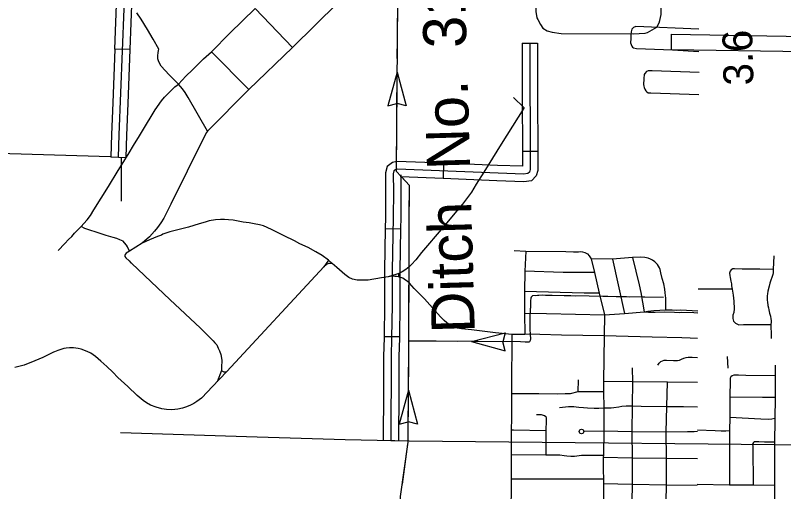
# Model space of a CAD drawing. Extents: x 1366406 to 1373462, y 376856 to 381998.
# Drawn here: x 1369209.2 to 1369331.1, y 380023.3 to 380098.9 of the extents above; entities that cross this region are included whole.
import ezdxf

# ---------------------------------------------------------------- set-up
doc = ezdxf.new("R2010")
doc.units = 0
for name, color, linetype in [('31', 7, 'Continuous'), ('33', 7, 'Continuous'), ('34', 7, 'Continuous'), ('35', 7, 'Continuous'), ('43', 7, 'Continuous'), ('45', 7, 'Continuous'), ('46', 7, 'Continuous'), ('48', 7, 'Continuous'), ('6', 7, 'Continuous')]:
    doc.layers.add(name, color=color, linetype=linetype)

msp = doc.modelspace()

# ---------------------------------------------------------------- linework, layer by layer
at = {"layer": '31'}
for p, q in [((1369227.44, 380093.44), (1369225.01, 380093.53)), ((1369224.37, 380076.43), (1369226.8, 380076.35))]:
    msp.add_line(p, q, dxfattribs=at)
for points in [[(1369225.58, 380076.39), (1369225.7, 380079.91), (1369227, 380113.29), (1369227.33, 380126.21), (1369227.61, 380136.4), (1369227.99, 380150.84), (1369228.2, 380162.68), (1369228.2, 380205.51), (1369228.18, 380211.91)], [(1369225.01, 380093.53), (1369225.35, 380102.08)], [(1369227.44, 380093.44), (1369227.78, 380101.99)], [(1369225.01, 380093.53), (1369224.68, 380084.99)], [(1369227.11, 380084.89), (1369227.44, 380093.44)], [(1369224.68, 380084.99), (1369224.48, 380079.95), (1369224.37, 380076.43)], [(1369226.8, 380076.35), (1369226.91, 380079.86), (1369227.11, 380084.89)]]:
    msp.add_lwpolyline(points, dxfattribs=at)
at = {"layer": '33'}
for points in [[(1369260.4, 380100.87), (1369253.17, 380093.77), (1369246.28, 380087.11), (1369239.72, 380080.51), (1369239.55, 380080.27), (1369238.08, 380077.39), (1369236.49, 380074.14), (1369234.98, 380071.14), (1369234.38, 380069.93), (1369233.89, 380068.94), (1369233.32, 380067.77), (1369232.77, 380066.72), (1369232.29, 380065.94), (1369231.78, 380065.21), (1369231.31, 380064.64), (1369230.5, 380063.76), (1369229.35, 380062.72)], [(1369216.05, 380061.56), (1369217.08, 380062.68), (1369217.69, 380063.32), (1369218.17, 380063.81), (1369218.63, 380064.32), (1369219.66, 380065.39), (1369220.08, 380065.87), (1369220.61, 380066.43), (1369221.13, 380067.14), (1369221.7, 380068.01), (1369224.01, 380071.71), (1369225.54, 380074.24), (1369226.18, 380075.26), (1369227.27, 380077.06), (1369227.99, 380078.22), (1369228.92, 380079.79), (1369230.02, 380081.6), (1369230.79, 380082.81), (1369231.42, 380083.89), (1369232.41, 380085.32), (1369232.89, 380085.9), (1369233.55, 380086.58), (1369234.55, 380087.54), (1369234.91, 380087.8), (1369235.12, 380087.94), (1369236.29, 380089.21), (1369237.33, 380090.25), (1369237.71, 380090.62), (1369239.06, 380091.96), (1369240.36, 380093.11), (1369243.27, 380096.05), (1369247.25, 380099.95)], [(1369247.25, 380099.95), (1369253.17, 380093.77)], [(1369239.72, 380080.51), (1369236.62, 380085.85), (1369236.14, 380086.65), (1369235.74, 380087.2), (1369235.12, 380087.94), (1369233.64, 380089.42), (1369232.37, 380090.81), (1369232.09, 380091.28), (1369231.93, 380091.67), (1369231.83, 380091.96), (1369231.81, 380092.23), (1369231.81, 380092.53), (1369231.86, 380092.94), (1369231.93, 380093.28), (1369231.99, 380093.52), (1369231.08, 380095.1), (1369230.17, 380096.63), (1369229.19, 380098.25), (1369228.49, 380099.3)], [(1369317.65, 380096.7), (1369307.65, 380097.12), (1369307.25, 380096.95), (1369306.98, 380096.68), (1369306.87, 380096.25), (1369306.85, 380095.85), (1369306.82, 380094.97), (1369306.81, 380094.72), (1369306.8, 380094.52), (1369306.98, 380093.98), (1369307.13, 380093.82)], [(1369307.13, 380093.82), (1369307.24, 380093.71), (1369307.76, 380093.64)], [(1369307.76, 380093.64), (1369313.46, 380093.4), (1369317.63, 380093.13)], [(1369240.36, 380093.11), (1369246.28, 380087.11)], [(1369317.68, 380089.79), (1369310.25, 380090.06), (1369309.6, 380090.06), (1369309.34, 380089.97), (1369309.05, 380089.67), (1369308.96, 380089.47), (1369308.96, 380089.32), (1369308.91, 380089.02), (1369308.88, 380088.47), (1369308.85, 380088.2), (1369308.86, 380087.93), (1369308.88, 380087.65), (1369308.94, 380087.43), (1369309.08, 380087.15), (1369309.21, 380086.92), (1369309.31, 380086.78), (1369309.6, 380086.6), (1369310, 380086.57), (1369317.65, 380086.32)], [(1369288.21, 380085.82), (1369289.86, 380084.26), (1369289.85, 380084.15), (1369286.3, 380078.46), (1369283.51, 380073.99), (1369282.31, 380072.07), (1369281.56, 380070.85), (1369280.14, 380068.91), (1369279.27, 380067.88), (1369277.09, 380065.29), (1369273.66, 380061.26), (1369272.73, 380060.08), (1369272.05, 380059.33), (1369271.67, 380059), (1369271.14, 380058.57), (1369270.59, 380058.21), (1369270.04, 380057.93), (1369269.56, 380057.75), (1369268.35, 380057.42)], [(1369287.98, 380048.27), (1369285.39, 380048.5), (1369281.58, 380048.96), (1369279.97, 380049.14), (1369279.35, 380049.23), (1369278.85, 380049.41), (1369278.25, 380049.69), (1369277.65, 380050.09), (1369277.24, 380050.45), (1369276.68, 380051.04), (1369275.8, 380052), (1369274.11, 380053.89), (1369272.48, 380055.53), (1369271.72, 380056.37), (1369271.36, 380056.72), (1369271.1, 380056.89), (1369270.67, 380057.16), (1369270.16, 380057.35), (1369269.98, 380057.4), (1369269.67, 380057.45), (1369269.43, 380057.47), (1369268.99, 380057.48), (1369268.35, 380057.42), (1369267.31, 380057.23), (1369265.18, 380056.89), (1369263.42, 380056.86), (1369262.69, 380057.03), (1369262.14, 380057.27), (1369261.51, 380057.74), (1369260.2, 380058.87), (1369259.49, 380059.49), (1369259.44, 380059.55), (1369258.89, 380060.03), (1369257.9, 380060.76), (1369256.91, 380061.38), (1369255.66, 380062.03), (1369254.33, 380062.64), (1369253.48, 380063.08), (1369251.84, 380063.92), (1369250.89, 380064.38), (1369249.95, 380064.85), (1369249.17, 380065.22), (1369248.58, 380065.46), (1369247.97, 380065.64), (1369247.12, 380065.82), (1369246.31, 380065.97), (1369245.39, 380066.09), (1369243.76, 380066.37), (1369243.03, 380066.43), (1369242.43, 380066.48), (1369241.78, 380066.49), (1369241, 380066.46), (1369239.96, 380066.26), (1369239.34, 380066.09), (1369238.39, 380065.79), (1369236.7, 380065.3), (1369233.76, 380064.53), (1369232.65, 380064.15), (1369232.41, 380064.03), (1369231.78, 380063.8), (1369230.5, 380063.25), (1369229.35, 380062.72), (1369227.35, 380061.49), (1369226.79, 380061.16), (1369226.63, 380060.95), (1369226.59, 380060.81), (1369226.61, 380060.62), (1369226.76, 380060.4), (1369227.26, 380059.92), (1369227.57, 380059.6), (1369227.63, 380059.57), (1369231.76, 380055.64), (1369233.71, 380053.8), (1369238.61, 380049.23), (1369240.62, 380047.26), (1369240.88, 380046.94), (1369241.17, 380046.61), (1369241.42, 380046.09), (1369241.62, 380045.66), (1369241.82, 380045.08), (1369241.85, 380044.79), (1369241.96, 380044.12), (1369241.95, 380043.04), (1369241.91, 380042.56), (1369241.22, 380040.73)], [(1369227.35, 380061.49), (1369227, 380062.13), (1369226.84, 380062.42), (1369226.56, 380062.77), (1369226.31, 380063.03), (1369225.81, 380063.29), (1369225.33, 380063.46), (1369224.77, 380063.62), (1369223.62, 380063.97), (1369222.04, 380064.47), (1369221.03, 380064.79), (1369220.28, 380065.05), (1369219.66, 380065.39)], [(1369288.33, 380061.59), (1369290.18, 380061.47), (1369296.55, 380061.4), (1369297.73, 380061.37), (1369298.16, 380061.36), (1369298.44, 380061.36), (1369298.56, 380061.38), (1369298.87, 380061.39), (1369299.18, 380061.34), (1369299.55, 380061.26), (1369299.97, 380061.04), (1369300.22, 380060.75), (1369300.55, 380060.25), (1369301.1, 380058.07), (1369301.83, 380054.81), (1369302.68, 380051.38), (1369302.63, 380048.05), (1369302.52, 380040.79), (1369302.52, 380039.14), (1369302.58, 380036.6), (1369302.57, 380032.91), (1369302.49, 380029.12), (1369302.48, 380028.72), (1369302.55, 380017.97)], [(1369290.18, 380061.47), (1369290.03, 380058.32), (1369289.97, 380055.05), (1369289.98, 380051.63), (1369290.04, 380048.27)], [(1369312.37, 380052.17), (1369312.37, 380053.99), (1369312.3, 380054.87), (1369312.21, 380055.43), (1369312.06, 380056.31), (1369311.82, 380057.15), (1369311.61, 380058.01), (1369311.47, 380058.56), (1369311.37, 380058.84), (1369311.06, 380059.35), (1369310.64, 380059.75), (1369310.29, 380060.03), (1369309.98, 380060.21), (1369309.61, 380060.37), (1369309.05, 380060.48), (1369308.34, 380060.52), (1369307.12, 380060.44), (1369303.92, 380060.21), (1369300.55, 380060.25)], [(1369307.12, 380060.44), (1369308.14, 380056.12), (1369308.41, 380054.89), (1369308.96, 380051.84)], [(1369329.5, 380060.74), (1369329.44, 380058.57), (1369329.4, 380058.03), (1369329.36, 380057.77), (1369328.9, 380056.38), (1369328.77, 380055.9), (1369328.58, 380055.13), (1369328.52, 380054.69), (1369328.47, 380054.4), (1369328.47, 380054.21), (1369328.46, 380053.9), (1369328.47, 380053.63), (1369328.52, 380053.42), (1369328.57, 380052.86), (1369328.66, 380052.47), (1369328.72, 380052.15), (1369328.85, 380051.65), (1369328.98, 380051.17), (1369329.07, 380050.75), (1369329.09, 380050.45), (1369329.09, 380050.18), (1369329.06, 380049.84), (1369329.06, 380049.23), (1369329.08, 380048.62), (1369329.09, 380047.6)], [(1369259.49, 380059.49), (1369259.15, 380059.53), (1369258.91, 380059.49), (1369258.58, 380059.34), (1369258.14, 380058.98), (1369242.79, 380042.35), (1369240.43, 380039.94), (1369239.73, 380039.16), (1369238.76, 380038.16), (1369238.04, 380037.61), (1369237.56, 380037.3), (1369237.01, 380037.04), (1369236.39, 380036.76), (1369235.73, 380036.58), (1369235.02, 380036.38), (1369234.04, 380036.3), (1369233.22, 380036.37), (1369232.44, 380036.46), (1369231.55, 380036.71), (1369230.66, 380037.05), (1369230.04, 380037.39), (1369229.53, 380037.77), (1369228.58, 380038.57), (1369227.06, 380040), (1369225.51, 380041.42), (1369224.69, 380042.28), (1369223.75, 380043.16), (1369222.81, 380044.01), (1369221.95, 380044.78), (1369221.18, 380045.28), (1369220.61, 380045.55), (1369219.65, 380045.92), (1369219.19, 380046.05), (1369218.45, 380046.13), (1369217.82, 380046.11), (1369217.29, 380046.07), (1369216.92, 380046), (1369216.6, 380045.94), (1369215.98, 380045.7), (1369215.43, 380045.48), (1369215.3, 380045.42)], [(1369258.89, 380060.03), (1369258.14, 380058.98)], [(1369303.92, 380060.21), (1369305.86, 380051.57)], [(1369270.04, 380057.93), (1369270.01, 380057.79), (1369270, 380057.73), (1369270, 380057.69), (1369270, 380057.64), (1369270.01, 380057.59), (1369270.02, 380057.55), (1369270.04, 380057.5), (1369270.06, 380057.47), (1369270.16, 380057.35)], [(1369301.1, 380058.07), (1369296.1, 380058.09), (1369290.03, 380058.32)], [(1369329.44, 380058.57), (1369327.32, 380058.59), (1369325.18, 380058.61), (1369324.5, 380058.62), (1369323.29, 380058.66), (1369323.07, 380058.66), (1369323.07, 380058.64), (1369323.01, 380058.65), (1369322.73, 380058.49), (1369322.59, 380058.27), (1369322.51, 380057.98), (1369322.53, 380057.58), (1369322.58, 380057.27), (1369322.7, 380056.7), (1369322.79, 380056.26), (1369322.83, 380055.97), (1369322.9, 380055.42), (1369323.06, 380054.5), (1369323.2, 380053.53), (1369323.24, 380052.31), (1369323.16, 380051.75), (1369323.03, 380051.29), (1369323.02, 380051.08), (1369323.03, 380050.77), (1369323.06, 380050.55), (1369323.13, 380050.37), (1369323.44, 380050.03), (1369323.78, 380049.86), (1369323.97, 380049.79), (1369324.73, 380049.81), (1369325.5, 380049.83), (1369329.06, 380049.84)], [(1369301.83, 380054.81), (1369299.46, 380054.78), (1369289.97, 380055.05)], [(1369322.9, 380055.42), (1369317.5, 380055.42)], [(1369289.98, 380051.63), (1369293.49, 380051.57), (1369302.68, 380051.38), (1369305.86, 380051.57), (1369308.96, 380051.84)], [(1369308.96, 380051.84), (1369309.56, 380051.96), (1369310.51, 380052.05), (1369312.37, 380052.17), (1369313.4, 380052.15), (1369314.12, 380052.13), (1369314.75, 380052.15), (1369317.48, 380052.02)], [(1369308.96, 380051.84), (1369309.65, 380051.79), (1369310.72, 380051.78), (1369312.24, 380051.82), (1369313.75, 380051.81), (1369314.52, 380051.76), (1369314.92, 380051.79), (1369316.83, 380051.72), (1369317.48, 380051.7)], [(1369287.98, 380048.27), (1369287.91, 380039.66)], [(1369317.44, 380047.59), (1369316.26, 380047.68), (1369314.93, 380047.71), (1369310.23, 380047.83), (1369302.63, 380048.05), (1369295.83, 380048.12), (1369292.4, 380048.23), (1369290.74, 380048.29), (1369290.04, 380048.27), (1369287.98, 380048.27)], [(1369215.3, 380045.42), (1369213.58, 380044.62), (1369212.32, 380044.06), (1369210.63, 380043.37), (1369209.77, 380043.15), (1369209.18, 380043.03)], [(1369311.1, 380043.38), (1369311.36, 380043.71), (1369311.62, 380043.94), (1369311.88, 380044.09), (1369312.15, 380044.15), (1369312.52, 380044.15), (1369313.62, 380044.1), (1369313.98, 380044.11), (1369314.23, 380044.14), (1369314.56, 380044.19), (1369314.9, 380044.33), (1369315.25, 380044.48), (1369315.64, 380044.62), (1369315.96, 380044.65), (1369316.58, 380044.64), (1369317.44, 380044.59)], [(1369322.11, 380044.78), (1369322.23, 380042.92)], [(1369329.73, 380043.36), (1369329.71, 380038.33), (1369329.65, 380031.14), (1369329.64, 380024.27), (1369329.64, 380017.43), (1369329.61, 380015.62), (1369329.59, 380015.03), (1369329.54, 380014.76), (1369329.44, 380014.38), (1369329.32, 380014.03), (1369329.16, 380013.67), (1369328.92, 380013.28), (1369328.33, 380012.51), (1369327.72, 380011.78), (1369327.28, 380011.18), (1369326.93, 380010.49), (1369326.79, 380009.87), (1369326.76, 380009.37), (1369326.78, 380008.56), (1369327.12, 380005.88), (1369327.25, 380005.24), (1369327.36, 380004.84), (1369327.48, 380003.95)], [(1369241.91, 380042.56), (1369241.99, 380042.47), (1369242.08, 380042.41), (1369242.3, 380042.34), (1369242.5, 380042.31), (1369242.79, 380042.35)], [(1369307.08, 380042.98), (1369307.11, 380040.76), (1369307.06, 380036.92), (1369307.02, 380032.82), (1369307.05, 380028.65), (1369307.06, 380024.43), (1369306.98, 380021.76)], [(1369298.47, 380041.03), (1369298.44, 380039.14)], [(1369329.73, 380041.68), (1369325.06, 380041.75), (1369323.89, 380041.78), (1369323.19, 380041.79), (1369322.91, 380041.71), (1369322.69, 380041.53), (1369322.62, 380041.32), (1369322.62, 380040.95), (1369322.56, 380038.38), (1369322.56, 380035.13), (1369322.5, 380032.97), (1369322.49, 380024.36)], [(1369287.91, 380039.66), (1369287.91, 380038.81), (1369287.87, 380029.19), (1369287.85, 380025.36)], [(1369317.44, 380040.65), (1369312.64, 380040.71), (1369307.11, 380040.76), (1369302.52, 380040.79)], [(1369312.52, 380017.89), (1369312.46, 380021.75), (1369312.48, 380024.35), (1369312.5, 380028.56), (1369312.44, 380032.76), (1369312.54, 380036.8), (1369312.64, 380040.71)], [(1369302.52, 380039.14), (1369298.44, 380039.14), (1369297.22, 380038.85), (1369296.84, 380038.81), (1369296.42, 380038.83), (1369295.2, 380038.8), (1369292.24, 380038.82), (1369287.91, 380038.81)], [(1369322.56, 380038.38), (1369327.71, 380038.28), (1369329.71, 380038.33)], [(1369295.55, 380036.69), (1369296.97, 380036.84), (1369297.78, 380036.84), (1369298.17, 380036.77), (1369298.6, 380036.7), (1369299.31, 380036.67), (1369299.95, 380036.59), (1369301.03, 380036.56), (1369301.78, 380036.55), (1369302.58, 380036.6), (1369303.14, 380036.62), (1369303.71, 380036.62), (1369304.15, 380036.64), (1369304.92, 380036.77), (1369305.42, 380036.87), (1369306.12, 380036.93), (1369307.06, 380036.92), (1369308.5, 380036.87), (1369312.54, 380036.8), (1369315.19, 380036.82), (1369317.43, 380036.78)], [(1369291.88, 380035.57), (1369292.28, 380035.57), (1369292.64, 380035.54), (1369292.95, 380035.47), (1369293.16, 380035.37), (1369293.34, 380035.24), (1369293.41, 380035.02), (1369293.4, 380034.66), (1369293.38, 380032.97), (1369293.34, 380029.15)], [(1369322.56, 380035.13), (1369327.46, 380034.86), (1369328.66, 380034.81), (1369329.19, 380034.84), (1369329.68, 380034.95)], [(1369288.23, 380033.08), (1369287.94, 380033.09)], [(1369293.38, 380032.97), (1369288.23, 380033.08)], [(1369317.41, 380032.84), (1369316.91, 380032.81), (1369315.85, 380032.78), (1369312.44, 380032.76), (1369307.02, 380032.82), (1369302.57, 380032.91), (1369299.38, 380032.86)], [(1369322.5, 380032.97), (1369321.89, 380032.89), (1369321.19, 380032.89), (1369320.24, 380032.94), (1369317.42, 380033.06)], [(1369329.65, 380031.14), (1369328.04, 380031.19), (1369327.12, 380031.22), (1369326.57, 380031.24), (1369326.42, 380031.2), (1369326.28, 380031.11), (1369326.16, 380030.83), (1369326.18, 380030.46), (1369326.25, 380024.33)], [(1369287.87, 380029.19), (1369293.34, 380029.15), (1369295.25, 380029.16), (1369295.59, 380029.14), (1369296.25, 380029.05), (1369296.68, 380028.98), (1369297.32, 380028.95), (1369297.9, 380028.96), (1369298.29, 380029), (1369299.01, 380029.08), (1369299.75, 380029.12), (1369302.49, 380029.12)], [(1369317.39, 380028.5), (1369312.5, 380028.56), (1369307.05, 380028.65), (1369302.48, 380028.72)], [(1369287.85, 380025.36), (1369287.8, 380019.15), (1369287.79, 380018.05), (1369287.7, 380009.57), (1369287.72, 380003.8)], [(1369287.85, 380025.36), (1369302.49, 380025.36)], [(1369317.35, 380024.29), (1369312.48, 380024.35), (1369307.06, 380024.43), (1369302.49, 380024.54)], [(1369329.64, 380024.27), (1369326.25, 380024.33), (1369322.49, 380024.36), (1369317.36, 380024.43)]]:
    msp.add_lwpolyline(points, dxfattribs=at)
msp.add_circle((1369299.02, 380032.86), 0.359, dxfattribs=at)
at = {"layer": '34'}
for points in [[(1369247.57, 380031.94), (1369225.89, 380032.63)], [(1369271.68, 380031.3), (1369269.42, 380031.37), (1369268.77, 380031.37), (1369266.62, 380031.42), (1369261.55, 380031.55), (1369247.57, 380031.94)], [(1369345.44, 380030.58), (1369271.68, 380031.3)]]:
    msp.add_lwpolyline(points, dxfattribs=at)
at = {"layer": '35'}
msp.add_lwpolyline([(1369292, 380105.46), (1369291.83, 380103.34), (1369291.78, 380099.51), (1369291.95, 380098.49), (1369292.07, 380098.23), (1369292.52, 380097.41), (1369292.87, 380096.85), (1369293.56, 380096.43), (1369294.38, 380096.19), (1369295.78, 380095.98), (1369307.22, 380095.95), (1369309.09, 380096.05), (1369309.48, 380096.17), (1369310.25, 380096.56), (1369310.96, 380097.01), (1369311.31, 380097.71), (1369311.46, 380098.05), (1369311.66, 380099.02), (1369311.6, 380104.23)], dxfattribs=at)
at = {"layer": '43'}
for p, q in [((1369269.8, 380089.89), (1369268.32, 380084.53)), ((1369269.8, 380089.89), (1369271.2, 380084.51)), ((1369268.32, 380084.53), (1369269.75, 380084.9)), ((1369271.2, 380084.51), (1369269.77, 380084.9)), ((1369281.55, 380047.12), (1369286.93, 380048.52)), ((1369286.93, 380048.52), (1369286.54, 380047.09)), ((1369281.55, 380047.12), (1369286.91, 380045.64)), ((1369286.91, 380045.64), (1369286.54, 380047.07)), ((1369271.59, 380039.39), (1369270.12, 380034.03)), ((1369271.59, 380039.39), (1369272.99, 380034.01)), ((1369270.12, 380034.03), (1369271.55, 380034.4)), ((1369272.99, 380034.01), (1369271.57, 380034.4))]:
    msp.add_line(p, q, dxfattribs=at)
for points in [[(1369271.74, 380071.9), (1369269.68, 380074.08), (1369269.99, 380114.88), (1369270.04, 380116.09), (1369270.23, 380117.22), (1369270.35, 380117.59), (1369270.45, 380117.93), (1369270.82, 380118.65)], [(1369269.84, 380095.23), (1369269.86, 380098.44)], [(1369269.81, 380092.03), (1369269.84, 380095.23)], [(1369269.75, 380083.47), (1369269.8, 380089.89)], [(1369269.68, 380074.92), (1369269.73, 380081.33)], [(1369271.71, 380067.19), (1369271.74, 380071.9), (1369270.57, 380073.14)], [(1369271.54, 380031.15), (1369271.65, 380047.09), (1369271.69, 380065.15), (1369271.74, 380071.9)], [(1369271.67, 380058.63), (1369271.69, 380065.05)], [(1369271.66, 380050.08), (1369271.67, 380056.5)], [(1369312.01, 380054.09), (1369294.37, 380054.43), (1369293.33, 380054.45), (1369292.77, 380054.48), (1369291.27, 380054.37), (1369291.04, 380054.19), (1369290.96, 380054.02), (1369290.93, 380053.59), (1369290.92, 380052.92), (1369290.82, 380051.15), (1369290.84, 380049.08), (1369290.89, 380048.23), (1369290.92, 380047.54), (1369290.87, 380047.29), (1369290.78, 380047.1), (1369290.68, 380047.03), (1369289.36, 380047.06), (1369275.98, 380047.17), (1369271.65, 380047.2)], [(1369298.11, 380054.35), (1369294.37, 380054.43), (1369293.33, 380054.45), (1369292.77, 380054.48), (1369291.7, 380054.4)], [(1369306.66, 380054.19), (1369300.25, 380054.31)], [(1369312.01, 380054.09), (1369308.8, 380054.15)], [(1369290.91, 380052.79), (1369290.82, 380051.15), (1369290.84, 380049.08), (1369290.89, 380048.23), (1369290.92, 380047.54), (1369290.87, 380047.29), (1369290.78, 380047.1), (1369290.68, 380047.03), (1369290.11, 380047.04)], [(1369271.63, 380044.73), (1369271.65, 380047.09), (1369271.65, 380047.94)], [(1369279.41, 380047.14), (1369275.98, 380047.17), (1369273, 380047.19)], [(1369287.97, 380047.07), (1369281.55, 380047.12)], [(1369271.61, 380041.53), (1369271.63, 380044.73)], [(1369271.55, 380032.97), (1369271.59, 380039.39)], [(1369269.19, 379993.52), (1369270.34, 380022.53), (1369271.54, 380031.15)], [(1369270.61, 380024.48), (1369271.49, 380030.84)]]:
    msp.add_lwpolyline(points, dxfattribs=at)
at = {"layer": '45'}
for p, q in [((1369289.6, 380094.44), (1369292.03, 380094.45)), ((1369289.66, 380077.33), (1369292.09, 380077.34)), ((1369277.16, 380075.41), (1369277.07, 380072.98)), ((1369267.9, 380065.05), (1369270.33, 380065.01)), ((1369267.7, 380047.94), (1369270.13, 380047.91))]:
    msp.add_line(p, q, dxfattribs=at)
for points in [[(1369290.82, 380094.45), (1369290.89, 380074.43), (1369290.75, 380074.02), (1369290.53, 380073.77), (1369289.83, 380073.7), (1369269.86, 380074.48), (1369269.54, 380074.39), (1369269.26, 380074.2), (1369269.16, 380073.74)], [(1369289.6, 380094.44), (1369289.63, 380085.89)], [(1369292.03, 380094.45), (1369292.06, 380085.9)], [(1369289.63, 380085.89), (1369289.66, 380077.33)], [(1369292.06, 380085.9), (1369292.09, 380077.34)], [(1369292.09, 380077.34), (1369292.1, 380074.25), (1369291.83, 380073.4), (1369291.11, 380072.6), (1369289.87, 380072.49), (1369285.61, 380072.65)], [(1369289.66, 380077.33), (1369289.67, 380074.93), (1369285.71, 380075.08)], [(1369277.16, 380075.41), (1369269.73, 380075.7), (1369269.02, 380075.51), (1369268.18, 380074.92), (1369267.94, 380073.88), (1369267.95, 380073.58)], [(1369285.71, 380075.08), (1369277.16, 380075.41)], [(1369267.95, 380073.58), (1369267.96, 380070.91), (1369267.92, 380066.83), (1369267.9, 380065.05)], [(1369269.16, 380073.74), (1369269.18, 380070.91), (1369269.14, 380066.82), (1369269.01, 380058.39), (1369268.99, 380052.91), (1369268.91, 380047.71), (1369268.84, 380044.78), (1369268.77, 380031.37)], [(1369270.38, 380073.59), (1369270.39, 380070.91), (1369270.35, 380066.8), (1369270.33, 380065.01)], [(1369277.07, 380072.98), (1369270.38, 380073.24), (1369270.38, 380073.59)], [(1369285.61, 380072.65), (1369277.07, 380072.98)], [(1369267.9, 380065.05), (1369267.8, 380058.4), (1369267.79, 380056.48)], [(1369270.33, 380065.01), (1369270.23, 380058.37), (1369270.22, 380056.47)], [(1369267.79, 380056.48), (1369267.77, 380052.92), (1369267.7, 380047.94)], [(1369270.22, 380056.47), (1369270.2, 380052.89), (1369270.13, 380047.91)], [(1369267.7, 380047.94), (1369267.7, 380047.73), (1369267.62, 380044.8), (1369267.6, 380039.38)], [(1369270.13, 380047.91), (1369270.13, 380047.68), (1369270.05, 380044.76), (1369270.03, 380039.37)], [(1369267.6, 380039.38), (1369267.56, 380031.38)], [(1369270.03, 380039.37), (1369269.99, 380031.37)]]:
    msp.add_lwpolyline(points, dxfattribs=at)
at = {"layer": '46'}
for points in [[(1369313.27, 380093.46), (1369313.31, 380095.89), (1369334.49, 380095.55), (1369346.33, 380095.49)], [(1369313.27, 380093.46), (1369334.47, 380093.12), (1369346.33, 380093.06)]]:
    msp.add_lwpolyline(points, dxfattribs=at)
at = {"layer": '6'}
for points in [[(1369224.35, 380076.43), (1369204.75, 380077.01)], [(1369226.01, 380076.38), (1369226.02, 380069.4)]]:
    msp.add_lwpolyline(points, dxfattribs=at)

# ---------------------------------------------------------------- texts
at = {"layer": '43'}
msp.add_text('Ditch  No.  31', height=6.8429, rotation=91.6449, dxfattribs=at).set_placement((1369282.11, 380048.54))
at = {"layer": '48'}
msp.add_text('3.6', height=4.752, rotation=91.4532, dxfattribs=at).set_placement((1369326.3, 380087.81))

doc.saveas('drawing.dxf')
